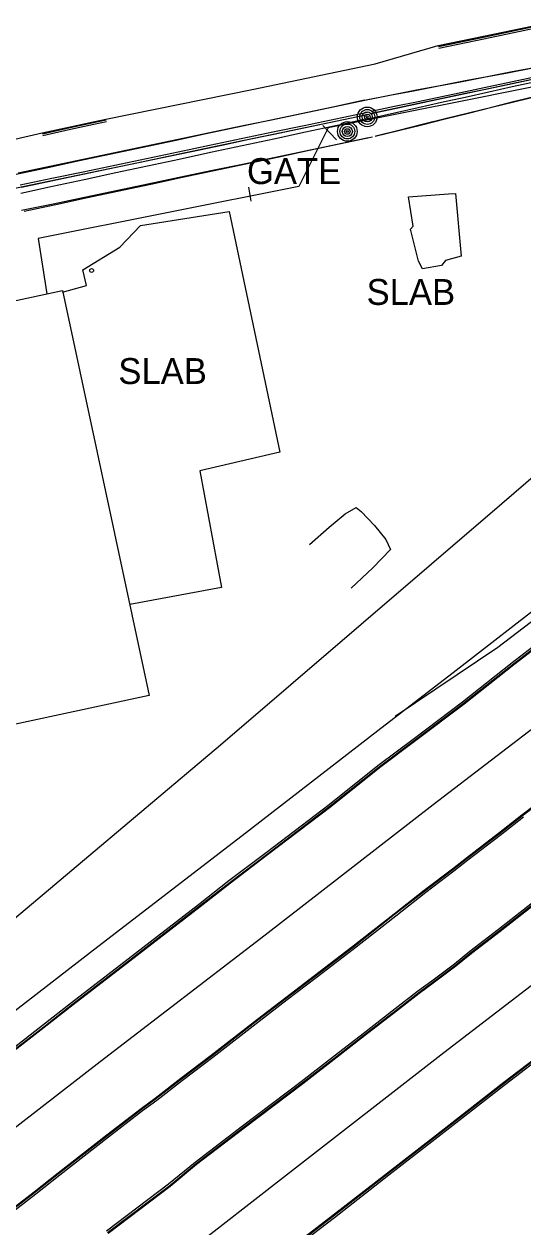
# Model space of a CAD drawing. Extents: x 368532 to 392481, y 10654822 to 10676899.
# Drawn here: x 390504.1 to 390600.5, y 10658862.1 to 10659094.3 of the extents above; entities that cross this region are included whole.
import ezdxf

# ---------------------------------------------------------------- set-up
doc = ezdxf.new("R2010")
doc.units = 0
for name, color, linetype in [('p_Catenary', 7, 'Continuous'), ('p_dtm retaining wall', 7, 'Continuous'), ('p_dtm sidewalk', 7, 'Continuous'), ('p_dtm slab', 7, 'Continuous'), ('p_road - paved curb', 7, 'Continuous'), ('p_road guard rails', 7, 'Continuous'), ('p_road paint stripe', 7, 'Continuous'), ('p_structure building', 7, 'Continuous'), ('p_structure fence', 7, 'Continuous'), ('p_structure unidentified', 7, 'Continuous'), ('p_utility general pole', 7, 'Continuous')]:
    doc.layers.add(name, color=color, linetype=linetype)

msp = doc.modelspace()

# ---------------------------------------------------------------- linework, layer by layer
at = {"layer": 'p_Catenary'}
for points in [[(390570.21, 10659079.7), (390574.76, 10659080.57), (390579.31, 10659081.44), (390583.86, 10659082.32), (390588.4, 10659083.19), (390592.95, 10659084.06), (390597.5, 10659084.93), (390602.05, 10659085.81)], [(390570.88, 10659079.85), (390575.42, 10659080.72), (390579.95, 10659081.6), (390584.49, 10659082.47), (390589.02, 10659083.34), (390593.56, 10659084.21), (390598.1, 10659085.09), (390602.63, 10659085.96)], [(390571.11, 10659076.19), (390575.66, 10659077.2), (390580.21, 10659078.21), (390584.76, 10659079.22), (390589.31, 10659080.23), (390593.86, 10659081.24), (390598.41, 10659082.25), (390602.96, 10659083.26)], [(390571.15, 10659077.49), (390575.7, 10659078.45), (390580.26, 10659079.4), (390584.81, 10659080.36), (390589.36, 10659081.31), (390593.92, 10659082.27), (390598.47, 10659083.22), (390603.02, 10659084.18)], [(390571.19, 10659077.06), (390575.72, 10659078.03), (390580.25, 10659078.99), (390584.77, 10659079.96), (390589.3, 10659080.93), (390593.83, 10659081.89), (390598.35, 10659082.86), (390602.88, 10659083.82)], [(390571.26, 10659077.13), (390575.79, 10659078.09), (390580.32, 10659079.05), (390584.85, 10659080.01), (390589.37, 10659080.96), (390593.9, 10659081.92), (390598.43, 10659082.88), (390602.95, 10659083.84)], [(390502.96, 10659065.63), (390509.08, 10659066.91), (390515.2, 10659068.19), (390521.32, 10659069.47), (390527.44, 10659070.75), (390533.57, 10659072.03), (390539.69, 10659073.31), (390545.81, 10659074.59), (390551.93, 10659075.87), (390558.05, 10659077.15), (390564.17, 10659078.43), (390570.29, 10659079.71)], [(390571.95, 10659072.66), (390576.46, 10659073.78), (390580.97, 10659074.9), (390585.47, 10659076.02), (390589.98, 10659077.14), (390594.49, 10659078.26), (390599, 10659079.38), (390603.5, 10659080.5)], [(390572.04, 10659072.76), (390576.52, 10659073.87), (390581, 10659074.98), (390585.48, 10659076.09), (390589.96, 10659077.2), (390594.44, 10659078.31), (390598.92, 10659079.42), (390603.39, 10659080.53)], [(390502.62, 10659065.35), (390508.74, 10659066.66), (390514.85, 10659067.96), (390520.96, 10659069.26), (390527.08, 10659070.56), (390533.19, 10659071.87), (390539.31, 10659073.17), (390545.42, 10659074.47), (390551.54, 10659075.77), (390557.65, 10659077.08), (390563.77, 10659078.38), (390569.88, 10659079.68)], [(390501.1, 10659062.38), (390506.99, 10659063.61), (390512.88, 10659064.84), (390518.77, 10659066.07), (390524.66, 10659067.3), (390530.55, 10659068.52), (390536.44, 10659069.75), (390542.33, 10659070.98), (390548.21, 10659072.21), (390554.1, 10659073.44), (390559.99, 10659074.67), (390570.16, 10659076.79)], [(390503.37, 10659063.28), (390509.47, 10659064.56), (390515.57, 10659065.83), (390521.66, 10659067.11), (390527.76, 10659068.39), (390533.86, 10659069.66), (390539.95, 10659070.94), (390546.05, 10659072.22), (390552.15, 10659073.49), (390558.24, 10659074.77), (390564.34, 10659076.04), (390570.44, 10659077.32)], [(390503.51, 10659061.71), (390509.62, 10659063.02), (390515.73, 10659064.33), (390521.84, 10659065.64), (390527.94, 10659066.96), (390534.05, 10659068.27), (390540.16, 10659069.58), (390546.26, 10659070.89), (390552.37, 10659072.2), (390558.48, 10659073.51), (390564.58, 10659074.82), (390570.69, 10659076.13)], [(390503.6, 10659062.87), (390509.7, 10659064.15), (390515.8, 10659065.43), (390521.9, 10659066.71), (390528, 10659067.99), (390534.1, 10659069.27), (390540.2, 10659070.55), (390546.29, 10659071.82), (390552.39, 10659073.1), (390558.49, 10659074.38), (390564.59, 10659075.66), (390570.69, 10659076.94)], [(390503.62, 10659058.37), (390509.72, 10659059.64), (390515.81, 10659060.92), (390521.91, 10659062.2), (390528, 10659063.48), (390534.1, 10659064.75), (390540.19, 10659066.03), (390546.29, 10659067.31), (390552.38, 10659068.59), (390558.48, 10659069.86), (390564.58, 10659071.14), (390570.67, 10659072.42)], [(390504.12, 10659058.22), (390510.23, 10659059.52), (390516.35, 10659060.83), (390522.47, 10659062.13), (390528.58, 10659063.44), (390534.7, 10659064.74), (390540.81, 10659066.05), (390546.93, 10659067.35), (390553.05, 10659068.65), (390559.16, 10659069.96), (390565.28, 10659071.26), (390571.39, 10659072.57)]]:
    msp.add_lwpolyline(points, dxfattribs=at)
at = {"layer": 'p_dtm retaining wall'}
for p, q in [((390566.15, 10658999.77), (390568.28, 10659000.97)), ((390568.28, 10659000.97), (390569.25, 10659000.2)), ((390563.07, 10658997.18), (390566.15, 10658999.77)), ((390569.25, 10659000.2), (390571.79, 10658997.53)), ((390559.26, 10658993.83), (390563.07, 10658997.18)), ((390571.79, 10658997.53), (390573.98, 10658994.79)), ((390573.98, 10658994.79), (390574.89, 10658992.91)), ((390574.89, 10658992.91), (390571.46, 10658989.35)), ((390571.46, 10658989.35), (390567.29, 10658985.45))]:
    msp.add_line(p, q, dxfattribs=at)
at = {"layer": 'p_dtm sidewalk'}
for p, q in [((390614.29, 10658990.24), (390587.57, 10658969.51)), ((390587.57, 10658969.51), (390572.43, 10658957.9)), ((390572.43, 10658957.9), (390546.24, 10658937.59)), ((390546.24, 10658937.59), (390518.4, 10658916.17)), ((390518.4, 10658916.17), (390485.89, 10658891.1))]:
    msp.add_line(p, q, dxfattribs=at)
at = {"layer": 'p_dtm slab'}
for p, q in [((390578.36, 10659060.96), (390586.09, 10659061.54)), ((390586.09, 10659061.54), (390587.45, 10659061.61)), ((390587.45, 10659061.61), (390588.57, 10659049.53)), ((390579.26, 10659055.28), (390578.36, 10659060.96)), ((390526.6, 10659055.41), (390543.77, 10659058.13)), ((390543.77, 10659058.13), (390553.53, 10659011.7)), ((390522.63, 10659051.25), (390526.6, 10659055.41)), ((390578.73, 10659054.76), (390579.26, 10659055.28)), ((390580.3, 10659048.58), (390578.73, 10659054.76)), ((390515.46, 10659046.9), (390522.63, 10659051.25)), ((390588.57, 10659049.53), (390585.54, 10659048.68)), ((390581.09, 10659047.09), (390580.3, 10659048.58)), ((390584.75, 10659047.73), (390581.09, 10659047.09)), ((390585.54, 10659048.68), (390584.75, 10659047.73)), ((390516.18, 10659043.88), (390515.46, 10659046.9)), ((390511.57, 10659042.59), (390516.18, 10659043.88)), ((390553.53, 10659011.7), (390538.08, 10659008.09)), ((390538.08, 10659008.09), (390542.27, 10658985.56)), ((390542.27, 10658985.56), (390524.53, 10658982.24))]:
    msp.add_line(p, q, dxfattribs=at)
at = {"layer": 'p_road - paved curb'}
for p, q in [((390592.85, 10659091.98), (390604.06, 10659094.33)), ((390592.88, 10659091.83), (390604.09, 10659094.18)), ((390592.95, 10659091.49), (390604.16, 10659093.84)), ((390584.11, 10659090.17), (390592.85, 10659091.98)), ((390584.14, 10659090.02), (390592.88, 10659091.83)), ((390584.21, 10659089.68), (390592.95, 10659091.49)), ((390571.94, 10659086.64), (390584.11, 10659090.17)), ((390548.2, 10659081.67), (390571.94, 10659086.64)), ((390519.93, 10659075.99), (390548.2, 10659081.67)), ((390513, 10659074.5), (390517.5, 10659075.47)), ((390513.03, 10659074.35), (390517.53, 10659075.32)), ((390517.5, 10659075.47), (390519.93, 10659075.99)), ((390517.53, 10659075.32), (390519.96, 10659075.84)), ((390517.6, 10659074.98), (390520.03, 10659075.5)), ((390492.67, 10659069.93), (390507.65, 10659073.31)), ((390507.65, 10659073.31), (390513, 10659074.5)), ((390507.68, 10659073.16), (390513.03, 10659074.35)), ((390507.76, 10659072.82), (390513.11, 10659074.01)), ((390513.11, 10659074.01), (390517.6, 10659074.98)), ((390607.92, 10658978.37), (390598.41, 10658971)), ((390608.14, 10658978.1), (390598.63, 10658970.73)), ((390608.23, 10658977.98), (390598.72, 10658970.61)), ((390598.41, 10658971), (390588.8, 10658963.41)), ((390598.63, 10658970.73), (390589.02, 10658963.13)), ((390598.72, 10658970.61), (390589.11, 10658963.01)), ((390588.8, 10658963.41), (390579.51, 10658956.4)), ((390589.02, 10658963.13), (390579.72, 10658956.12)), ((390589.11, 10658963.01), (390579.81, 10658956)), ((390579.51, 10658956.4), (390572.46, 10658951.12)), ((390579.72, 10658956.12), (390572.68, 10658950.84)), ((390579.81, 10658956), (390572.77, 10658950.72)), ((390572.46, 10658951.12), (390563.05, 10658943.58)), ((390572.68, 10658950.84), (390563.27, 10658943.31)), ((390572.77, 10658950.72), (390563.36, 10658943.19)), ((390563.05, 10658943.58), (390550.86, 10658934.31)), ((390563.27, 10658943.31), (390551.07, 10658934.03)), ((390563.36, 10658943.19), (390551.16, 10658933.91)), ((390600.29, 10658941.68), (390602.93, 10658943.64)), ((390600.38, 10658941.56), (390603.02, 10658943.52)), ((390595.78, 10658938.09), (390600.29, 10658941.68)), ((390595.87, 10658937.97), (390600.38, 10658941.56)), ((390596.09, 10658937.7), (390600.59, 10658941.28)), ((390589.55, 10658933.35), (390595.78, 10658938.09)), ((390589.64, 10658933.23), (390595.87, 10658937.97)), ((390589.86, 10658932.95), (390596.09, 10658937.7)), ((390550.86, 10658934.31), (390543.7, 10658928.89)), ((390551.07, 10658934.03), (390543.91, 10658928.61)), ((390551.16, 10658933.91), (390544, 10658928.49)), ((390581.41, 10658927.13), (390586.86, 10658931.24)), ((390581.5, 10658927.01), (390586.95, 10658931.12)), ((390586.86, 10658931.24), (390589.55, 10658933.35)), ((390586.95, 10658931.12), (390589.64, 10658933.23)), ((390587.16, 10658930.84), (390589.86, 10658932.95)), ((390543.7, 10658928.89), (390537.8, 10658924.29)), ((390581.71, 10658926.73), (390587.16, 10658930.84)), ((390543.91, 10658928.61), (390538.02, 10658924.02)), ((390544, 10658928.49), (390538.11, 10658923.9)), ((390575.59, 10658922.57), (390581.41, 10658927.13)), ((390575.68, 10658922.45), (390581.5, 10658927.01)), ((390575.9, 10658922.18), (390581.71, 10658926.73)), ((390604.69, 10658926.55), (390595.74, 10658919.54)), ((390537.8, 10658924.29), (390524.26, 10658913.82)), ((390604.91, 10658926.28), (390595.96, 10658919.27)), ((390605, 10658926.16), (390596.05, 10658919.15)), ((390538.02, 10658924.02), (390524.48, 10658913.54)), ((390538.11, 10658923.9), (390524.57, 10658913.42)), ((390567.39, 10658916.13), (390575.59, 10658922.57)), ((390567.48, 10658916.01), (390575.68, 10658922.45)), ((390567.7, 10658915.74), (390575.9, 10658922.18)), ((390595.74, 10658919.54), (390590.22, 10658915.26)), ((390595.96, 10658919.27), (390590.44, 10658914.99)), ((390596.05, 10658919.15), (390590.53, 10658914.87)), ((390560.25, 10658910.63), (390567.39, 10658916.13)), ((390560.34, 10658910.51), (390567.48, 10658916.01)), ((390560.55, 10658910.23), (390567.7, 10658915.74)), ((390590.22, 10658915.26), (390587.23, 10658912.85)), ((390590.44, 10658914.99), (390587.45, 10658912.58)), ((390590.53, 10658914.87), (390587.54, 10658912.46)), ((390524.26, 10658913.82), (390513.3, 10658905.39)), ((390524.48, 10658913.54), (390513.52, 10658905.12)), ((390524.57, 10658913.42), (390513.61, 10658905)), ((390587.23, 10658912.85), (390582.85, 10658909.55)), ((390587.45, 10658912.58), (390583.06, 10658909.27)), ((390554.67, 10658906.38), (390560.25, 10658910.63)), ((390554.76, 10658906.26), (390560.34, 10658910.51)), ((390554.97, 10658905.98), (390560.55, 10658910.23)), ((390587.54, 10658912.46), (390583.15, 10658909.15)), ((390582.85, 10658909.55), (390580.14, 10658907.57)), ((390583.06, 10658909.27), (390580.35, 10658907.29)), ((390583.15, 10658909.15), (390580.44, 10658907.17)), ((390549.21, 10658902.23), (390554.67, 10658906.38)), ((390549.3, 10658902.11), (390554.76, 10658906.26)), ((390549.51, 10658901.83), (390554.97, 10658905.98)), ((390580.14, 10658907.57), (390575.77, 10658904.18)), ((390580.35, 10658907.29), (390575.99, 10658903.9)), ((390580.44, 10658907.17), (390576.08, 10658903.78)), ((390513.3, 10658905.39), (390507.7, 10658900.96)), ((390513.52, 10658905.12), (390507.92, 10658900.69)), ((390513.61, 10658905), (390508.01, 10658900.57)), ((390575.77, 10658904.18), (390569.59, 10658899.4)), ((390575.99, 10658903.9), (390569.81, 10658899.13)), ((390576.08, 10658903.78), (390569.9, 10658899.01)), ((390507.7, 10658900.96), (390498.97, 10658894.22)), ((390540.28, 10658895.28), (390549.21, 10658902.23)), ((390540.37, 10658895.16), (390549.3, 10658902.11)), ((390540.58, 10658894.88), (390549.51, 10658901.83)), ((390596.81, 10658890.06), (390612.65, 10658902.21)), ((390596.9, 10658889.94), (390612.74, 10658902.09)), ((390597.12, 10658889.66), (390612.95, 10658901.81)), ((390507.92, 10658900.69), (390499.18, 10658893.94)), ((390508.01, 10658900.57), (390499.27, 10658893.82)), ((390569.59, 10658899.4), (390564.3, 10658895.27)), ((390569.81, 10658899.13), (390564.52, 10658895)), ((390569.9, 10658899.01), (390564.61, 10658894.88)), ((390534.41, 10658890.82), (390540.28, 10658895.28)), ((390534.5, 10658890.7), (390540.37, 10658895.16)), ((390534.71, 10658890.42), (390540.58, 10658894.88)), ((390564.3, 10658895.27), (390557.65, 10658890.13)), ((390564.52, 10658895), (390557.86, 10658889.85)), ((390564.61, 10658894.88), (390557.95, 10658889.73)), ((390529.45, 10658886.97), (390534.41, 10658890.82)), ((390529.54, 10658886.85), (390534.5, 10658890.7)), ((390529.75, 10658886.57), (390534.71, 10658890.42)), ((390557.65, 10658890.13), (390546.32, 10658881.58)), ((390557.86, 10658889.85), (390546.53, 10658881.3)), ((390557.95, 10658889.73), (390546.62, 10658881.18)), ((390583.18, 10658879.43), (390596.81, 10658890.06)), ((390583.27, 10658879.31), (390596.9, 10658889.94)), ((390583.49, 10658879.04), (390597.12, 10658889.66)), ((390526.73, 10658884.98), (390529.45, 10658886.97)), ((390520.13, 10658879.89), (390526.73, 10658884.98)), ((390520.22, 10658879.77), (390526.82, 10658884.86)), ((390526.82, 10658884.86), (390529.54, 10658886.85)), ((390527.03, 10658884.58), (390529.75, 10658886.57)), ((390520.44, 10658879.5), (390527.03, 10658884.58)), ((390546.32, 10658881.58), (390537.14, 10658874.54)), ((390546.53, 10658881.3), (390537.36, 10658874.27)), ((390546.62, 10658881.18), (390537.45, 10658874.15)), ((390510.71, 10658872.52), (390520.13, 10658879.89)), ((390510.8, 10658872.4), (390520.22, 10658879.77)), ((390511.02, 10658872.13), (390520.44, 10658879.5)), ((390574.29, 10658872.54), (390583.18, 10658879.43)), ((390574.38, 10658872.42), (390583.27, 10658879.31)), ((390574.6, 10658872.15), (390583.49, 10658879.04)), ((390537.14, 10658874.54), (390532.03, 10658870.32)), ((390537.36, 10658874.27), (390532.25, 10658870.05)), ((390537.45, 10658874.15), (390532.34, 10658869.93)), ((390506.07, 10658868.88), (390510.71, 10658872.52)), ((390506.16, 10658868.76), (390510.8, 10658872.4)), ((390506.38, 10658868.49), (390511.02, 10658872.13)), ((390563.79, 10658864.34), (390574.29, 10658872.54)), ((390563.88, 10658864.22), (390574.38, 10658872.42)), ((390564.1, 10658863.94), (390574.6, 10658872.15)), ((390498.05, 10658862.67), (390506.07, 10658868.88)), ((390498.14, 10658862.55), (390506.16, 10658868.76)), ((390498.36, 10658862.28), (390506.38, 10658868.49)), ((390532.03, 10658870.32), (390520.04, 10658861.25)), ((390532.25, 10658870.05), (390520.25, 10658860.97)), ((390532.34, 10658869.93), (390520.34, 10658860.85)), ((390556.77, 10658858.94), (390563.79, 10658864.34)), ((390556.86, 10658858.82), (390563.88, 10658864.22)), ((390557.08, 10658858.55), (390564.1, 10658863.94))]:
    msp.add_line(p, q, dxfattribs=at)
at = {"layer": 'p_road guard rails'}
for p, q in [((390595.65, 10658974.03), (390625.8, 10658997.17)), ((390575.77, 10658960.7), (390595.65, 10658974.03))]:
    msp.add_line(p, q, dxfattribs=at)
at = {"layer": 'p_road paint stripe'}
for p, q in [((390614.65, 10658967.76), (390583.17, 10658943.57)), ((390583.17, 10658943.57), (390550.67, 10658918.44)), ((390550.67, 10658918.44), (390518.83, 10658893.99)), ((390615.2, 10658918.77), (390585.21, 10658895.71)), ((390518.83, 10658893.99), (390488.29, 10658870.3)), ((390585.21, 10658895.71), (390554.83, 10658872.1)), ((390554.83, 10658872.1), (390523.04, 10658847.44))]:
    msp.add_line(p, q, dxfattribs=at)
at = {"layer": 'p_structure building'}
msp.add_lwpolyline([(390528.3, 10658964.7), (390418.27, 10658941.08), (390401.49, 10659019.24), (390511.52, 10659042.86)], close=True, dxfattribs=at)
at = {"layer": 'p_structure fence'}
for p, q in [((390629.08, 10659087.52), (390590.64, 10659079.82)), ((390590.64, 10659079.82), (390562.86, 10659074.3)), ((390562.86, 10659074.3), (390557.17, 10659062.94)), ((390561.81, 10659074.77), (390564.47, 10659071.95)), ((390557.17, 10659062.94), (390506.88, 10659052.9)), ((390547.48, 10659062.85), (390547.91, 10659060.16)), ((390662.23, 10659058.4), (390596.38, 10659001.69)), ((390506.88, 10659052.9), (390508.51, 10659042.22)), ((390596.38, 10659001.69), (390542.09, 10658955.12)), ((390542.09, 10658955.12), (390488.83, 10658910.26))]:
    msp.add_line(p, q, dxfattribs=at)
at = {"layer": 'p_structure unidentified'}
msp.add_circle((390517.17, 10659046.75), 0.375, dxfattribs=at)
at = {"layer": 'p_utility general pole'}
for centre, radius in [((390570.41, 10659076.4), 1.9), ((390570.41, 10659076.4), 1.44), ((390566.56, 10659073.59), 1.9), ((390570.41, 10659076.4), 0.973), ((390570.41, 10659076.4), 0.539), ((390570.41, 10659076.4), 0.192), ((390566.56, 10659073.59), 1.44), ((390566.56, 10659073.59), 0.973), ((390566.56, 10659073.59), 0.539), ((390566.56, 10659073.59), 0.192)]:
    msp.add_circle(centre, radius, dxfattribs=at)

# ---------------------------------------------------------------- texts
at = {"layer": 'p_dtm slab'}
for p in [(390568.42, 10659040.11), (390520.48, 10659024.84)]:
    msp.add_text(' SLAB', height=5, dxfattribs=at).set_placement(p)
at = {"layer": 'p_structure fence'}
msp.add_text(' GATE', height=5, dxfattribs=at).set_placement((390545.32, 10659063.44))

doc.saveas('drawing.dxf')
